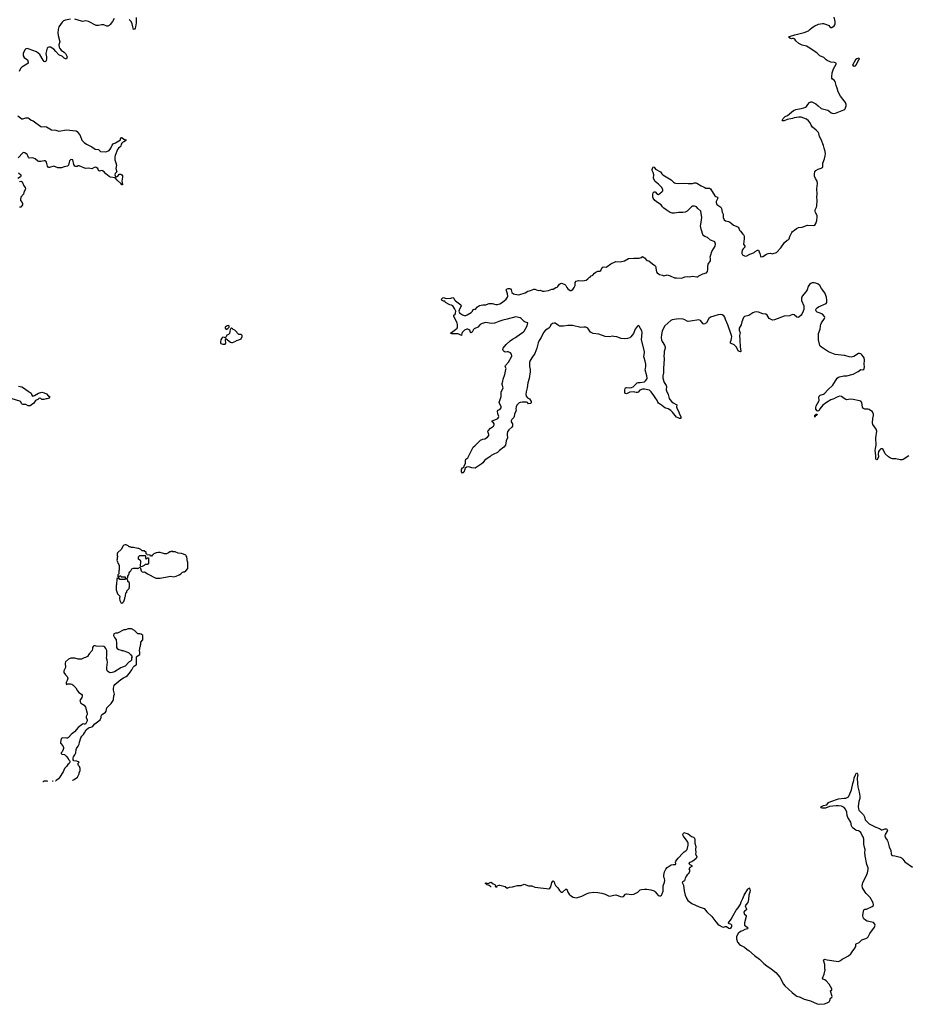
# Model space of a CAD drawing. Header units: inches. Extents: x 2293880 to 2522759, y 823965 to 1006879.
# Tile 270 of 325: x 2444512 to 2461166, y 831681 to 850187. Entities that reach past the tile are written whole.
import ezdxf

# ---------------------------------------------------------------- set-up
doc = ezdxf.new("R2010")
doc.units = ezdxf.units.IN
doc.header["$MEASUREMENT"] = 0
for name, color, linetype in [('C4843', 7, 'Continuous'), ('C4844', 7, 'Continuous'), ('C4845', 7, 'Continuous'), ('C4853', 7, 'Continuous'), ('C4854', 7, 'Continuous'), ('C4855', 7, 'Continuous'), ('C4863', 7, 'Continuous'), ('C4864', 7, 'Continuous')]:
    doc.layers.add(name, color=color, linetype=linetype)

msp = doc.modelspace()

# ---------------------------------------------------------------- linework, layer by layer
at = {"layer": 'C4843', "color": 5, "elevation": 120}
for points in [[(2446346, 840000), (2446358, 839970), (2446371, 839950), (2446378, 839930), (2446382, 839890), (2446382, 839850), (2446372, 839830), (2446374, 839770), (2446354, 839750), (2446358, 839718), (2446370, 839714), (2446382, 839718), (2446387, 839733), (2446410, 839734), (2446418, 839718), (2446430, 839714), (2446490, 839714), (2446494, 839710), (2446494, 839670), (2446490, 839666), (2446390, 839666), (2446382, 839682), (2446370, 839686), (2446338, 839682), (2446334, 839670), (2446332, 839570), (2446322, 839550), (2446322, 839470), (2446350, 839394), (2446394, 839350), (2446386, 839310), (2446391, 839270), (2446410, 839231), (2446430, 839223), (2446450, 839231), (2446465, 839250), (2446488, 839310), (2446488, 839330), (2446498, 839350), (2446498, 839370), (2446507, 839393), (2446508, 839412), (2446526, 839430), (2446526, 839450), (2446567, 839493), (2446567, 839507), (2446575, 839530), (2446575, 839590), (2446570, 839606), (2446546, 839630), (2446546, 839650), (2446526, 839670), (2446526, 839690), (2446542, 839698), (2446546, 839730), (2446556, 839744), (2446566, 839770), (2446566, 839790), (2446578, 839810), (2446598, 839830), (2446616, 839864), (2446650, 839878), (2446718, 839878), (2446730, 839874), (2446774, 839894), (2446791, 839830), (2446810, 839811), (2446830, 839805), (2446854, 839810), (2446890, 839792), (2446910, 839772), (2447070, 839692), (2447150, 839692), (2447316, 839724), (2447350, 839725), (2447410, 839718), (2447450, 839725), (2447510, 839751), (2447538, 839770), (2447570, 839802), (2447589, 839811), (2447610, 839811), (2447630, 839825), (2447669, 839871), (2447673, 839910), (2447669, 839990), (2447667, 840000)], [(2446933, 840000), (2446932, 839970), (2446910, 839946), (2446870, 839946), (2446852, 839928), (2446810, 839908), (2446786, 839906), (2446780, 839920), (2446778, 839950), (2446788, 839970), (2446787, 840000)], [(2445508, 835889), (2445509, 835891), (2445536, 835904), (2445598, 835950), (2445628, 836010), (2445628, 836032), (2445647, 836073), (2445648, 836110), (2445638, 836150), (2445618, 836170), (2445608, 836190), (2445608, 836212), (2445626, 836230), (2445586, 836250), (2445530, 836258), (2445515, 836275), (2445515, 836310), (2445525, 836335), (2445549, 836370), (2445568, 836410), (2445575, 836470), (2445582, 836490), (2445609, 836530), (2445629, 836570), (2445635, 836610), (2445662, 836690), (2445680, 836720), (2445710, 836752), (2445730, 836782), (2445760, 836840), (2445804, 836876), (2445865, 836895), (2445888, 836910), (2445925, 836955), (2446024, 837030), (2446044, 837070), (2446042, 837090), (2446046, 837114), (2446062, 837130), (2446124, 837170), (2446139, 837190), (2446149, 837251), (2446230, 837332), (2446268, 837390), (2446275, 837410), (2446283, 837477), (2446294, 837510), (2446276, 837584), (2446275, 837625), (2446289, 837670), (2446302, 837690), (2446412, 837788), (2446461, 837819), (2446510, 837841), (2446537, 837863), (2446574, 837906), (2446618, 837970), (2446643, 838017), (2446670, 838042), (2446700, 838060), (2446708, 838070), (2446708, 838210), (2446716, 838224), (2446767, 838253), (2446767, 838307), (2446758, 838330), (2446767, 838353), (2446768, 838390), (2446778, 838410), (2446778, 838430), (2446786, 838450), (2446786, 838490), (2446827, 838533), (2446826, 838610), (2446796, 838636), (2446770, 838646), (2446730, 838646), (2446668, 838708), (2446610, 838738), (2446550, 838738), (2446500, 838720), (2446470, 838718), (2446350, 838658), (2446310, 838658), (2446278, 838642), (2446274, 838610), (2446290, 838574), (2446312, 838552), (2446322, 838530), (2446322, 838510), (2446332, 838490), (2446332, 838390), (2446345, 838370), (2446374, 838350), (2446419, 838339), (2446430, 838332), (2446451, 838331), (2446555, 838295), (2446602, 838250), (2446622, 838210), (2446614, 838190), (2446614, 838150), (2446594, 838130), (2446570, 838118), (2446490, 838038), (2446445, 838015), (2446410, 838002), (2446291, 837930), (2446250, 837916), (2446210, 837913), (2446185, 837925), (2446155, 837950), (2446149, 837970), (2446149, 838009), (2446159, 838110), (2446154, 838150), (2446142, 838190), (2446149, 838230), (2446149, 838330), (2446133, 838370), (2446110, 838393), (2446090, 838405), (2445950, 838413), (2445930, 838419), (2445903, 838417), (2445890, 838408), (2445881, 838390), (2445882, 838370), (2445871, 838330), (2445816, 838270), (2445784, 838216), (2445774, 838210), (2445750, 838198), (2445725, 838195), (2445670, 838169), (2445609, 838169), (2445548, 838188), (2445470, 838189), (2445430, 838169), (2445370, 838118), (2445363, 838090), (2445371, 838010), (2445342, 837950), (2445344, 837916), (2445372, 837872), (2445404, 837844), (2445418, 837810), (2445405, 837770), (2445385, 837730), (2445384, 837704), (2445390, 837694), (2445416, 837704), (2445465, 837705), (2445490, 837698), (2445510, 837685), (2445550, 837651), (2445566, 837630), (2445596, 837570), (2445623, 837543), (2445670, 837511), (2445683, 837490), (2445684, 837470), (2445679, 837450), (2445651, 837410), (2445644, 837390), (2445647, 837370), (2445656, 837350), (2445690, 837321), (2445722, 837302), (2445746, 837266), (2445778, 837150), (2445778, 837130), (2445758, 837090), (2445761, 837070), (2445778, 837030), (2445778, 837010), (2445751, 836949), (2445730, 836948), (2445710, 836955), (2445690, 836948), (2445610, 836882), (2445539, 836801), (2445478, 836750), (2445430, 836695), (2445410, 836684), (2445390, 836681), (2445312, 836688), (2445291, 836669), (2445277, 836610), (2445281, 836590), (2445321, 836541), (2445334, 836510), (2445334, 836490), (2445327, 836470), (2445311, 836429), (2445292, 836410), (2445293, 836393), (2445304, 836384), (2445354, 836374), (2445386, 836346), (2445421, 836301), (2445430, 836282), (2445446, 836266), (2445454, 836250), (2445452, 836230), (2445442, 836210), (2445418, 836190), (2445391, 836150), (2445351, 836110), (2445326, 836050), (2445257, 835943), (2445239, 835921), (2445198, 835890), (2445190, 835878), (2445182, 835874)], [(2445041, 835867), (2445030, 835872), (2444970, 835872), (2444950, 835865), (2444947, 835863)], [(2445140, 835872), (2445130, 835873), (2445126, 835871)]]:
    msp.add_lwpolyline(points, dxfattribs=at)
at = {"layer": 'C4844', "color": 5}
for points, elevation in [([(2445235, 850000), (2445233, 849993), (2445226, 849946), (2445232, 849890), (2445268, 849770), (2445247, 849713), (2445252, 849670), (2445266, 849646), (2445292, 849612), (2445352, 849570), (2445372, 849550), (2445401, 849490), (2445399, 849470), (2445390, 849449), (2445370, 849449), (2445350, 849461), (2445314, 849494), (2445249, 849529), (2445188, 849588), (2445152, 849632), (2445090, 849672), (2445062, 849670), (2445039, 849661), (2445028, 849652), (2445004, 849550), (2445017, 849490), (2445018, 849450), (2445010, 849415), (2444990, 849394), (2444970, 849401), (2444950, 849423), (2444890, 849530), (2444859, 849559), (2444830, 849580), (2444690, 849634), (2444650, 849645), (2444630, 849641), (2444610, 849618), (2444577, 849550), (2444577, 849510), (2444598, 849478), (2444657, 849430), (2444673, 849390), (2444670, 849370), (2444648, 849350), (2444550, 849294), (2444526, 849270), (2444499, 849210)], 80), ([(2444480, 848380), (2444550, 848323), (2444570, 848322), (2444630, 848342), (2444670, 848339), (2444690, 848330), (2444730, 848297), (2444766, 848286), (2444790, 848270), (2444910, 848177), (2444930, 848173), (2444982, 848178), (2445014, 848174), (2445110, 848118), (2445190, 848110), (2445250, 848093), (2445390, 848116), (2445570, 848100), (2445590, 848088), (2445646, 848010), (2445681, 847921), (2445721, 847881), (2445766, 847846), (2445870, 847797), (2445930, 847756), (2445990, 847745), (2446030, 847708), (2446130, 847703), (2446150, 847707), (2446190, 847729), (2446225, 847770), (2446250, 847831), (2446265, 847855), (2446310, 847873), (2446406, 847930), (2446408, 847950), (2446426, 847970), (2446430, 847971), (2446470, 847938), (2446490, 847931), (2446512, 847932), (2446502, 847918), (2446502, 847910), (2446471, 847890), (2446441, 847879), (2446431, 847869), (2446419, 847850), (2446410, 847809), (2446395, 847790), (2446367, 847773), (2446346, 847750), (2446304, 847636), (2446300, 847610), (2446298, 847550), (2446319, 847499), (2446330, 847450), (2446320, 847390), (2446336, 847330), (2446335, 847325), (2446305, 847295), (2446302, 847270), (2446310, 847242), (2446315, 847235), (2446330, 847231), (2446357, 847243), (2446378, 847282), (2446390, 847286), (2446410, 847282), (2446431, 847270), (2446441, 847250), (2446443, 847230), (2446433, 847150), (2446442, 847090), (2446440, 847080), (2446430, 847082), (2446421, 847101), (2446343, 847170), (2446309, 847209), (2446296, 847216), (2446215, 847230), (2446190, 847241), (2446130, 847290), (2446096, 847330), (2446070, 847348), (2446050, 847350), (2446010, 847340), (2446003, 847343), (2445992, 847352), (2445977, 847390), (2445950, 847410), (2445930, 847414), (2445910, 847410), (2445870, 847381), (2445810, 847393), (2445750, 847388), (2445630, 847438), (2445610, 847438), (2445590, 847429), (2445566, 847426), (2445550, 847434), (2445527, 847467), (2445512, 847550), (2445490, 847556), (2445469, 847551), (2445450, 847533), (2445440, 847510), (2445431, 847450), (2445407, 847433), (2445350, 847424), (2445296, 847404), (2445270, 847400), (2445230, 847404), (2445150, 847434), (2445070, 847407), (2445050, 847409), (2445033, 847433), (2445017, 847510), (2445003, 847530), (2444990, 847536), (2444970, 847535), (2444910, 847522), (2444870, 847520), (2444850, 847526), (2444802, 847570), (2444770, 847586), (2444750, 847590), (2444690, 847585), (2444677, 847597), (2444666, 847630), (2444651, 847650), (2444610, 847684), (2444590, 847691), (2444570, 847682), (2444486, 847590)], 80), ([(2444491, 847310), (2444531, 847271), (2444536, 847250), (2444526, 847234), (2444480, 847200)], 80), ([(2444510, 847147), (2444531, 847151), (2444557, 847137), (2444590, 847065), (2444616, 847030), (2444621, 847010), (2444616, 846990), (2444595, 846965), (2444583, 846910), (2444531, 846849), (2444525, 846810), (2444528, 846790), (2444557, 846750), (2444564, 846730), (2444563, 846710), (2444554, 846686), (2444535, 846665), (2444506, 846666)], 80), ([(2444490, 843298), (2444550, 843286), (2444581, 843270), (2444670, 843202), (2444710, 843182), (2444725, 843165), (2444738, 843130), (2444750, 843112), (2444790, 843121), (2444866, 843170), (2444930, 843185), (2444970, 843176), (2445017, 843157), (2445050, 843112), (2445072, 843110), (2445072, 843090), (2445054, 843070), (2445030, 843062), (2445010, 843062), (2444966, 843046), (2444929, 843049), (2444906, 843070), (2444890, 843074), (2444874, 843070), (2444852, 843048), (2444810, 843028), (2444779, 842981), (2444735, 842945), (2444710, 842929), (2444670, 842929), (2444630, 842955), (2444570, 842955), (2444560, 842960), (2444549, 842969), (2444530, 843008), (2444517, 843017), (2444370, 843062)], 80), ([(2447667, 840000), (2447653, 840090), (2447642, 840110), (2447630, 840122), (2447590, 840142), (2447550, 840155), (2447490, 840158), (2447430, 840188), (2447390, 840188), (2447370, 840198), (2447352, 840188), (2447330, 840186), (2447310, 840166), (2447270, 840148), (2447230, 840148), (2447216, 840156), (2447150, 840175), (2447110, 840175), (2447087, 840167), (2447073, 840167), (2447034, 840150), (2447010, 840126), (2446998, 840122), (2446990, 840106), (2446970, 840106), (2446962, 840122), (2446907, 840127), (2446902, 840142), (2446887, 840147), (2446886, 840170), (2446850, 840206), (2446810, 840206), (2446786, 840230), (2446750, 840248), (2446730, 840248), (2446648, 840268), (2446610, 840269), (2446590, 840278), (2446570, 840278), (2446550, 840298), (2446510, 840315), (2446490, 840315), (2446470, 840308), (2446452, 840290), (2446424, 840236), (2446350, 840166), (2446342, 840150), (2446342, 840110), (2446354, 840090), (2446344, 840076), (2446342, 840050), (2446334, 840030), (2446346, 840000)], 120), ([(2446787, 840000), (2446787, 840007), (2446782, 840022), (2446770, 840026), (2446746, 840050), (2446746, 840090), (2446770, 840114), (2446870, 840114), (2446874, 840110), (2446874, 840070), (2446878, 840058), (2446890, 840054), (2446902, 840058), (2446910, 840074), (2446930, 840074), (2446934, 840070), (2446933, 840000)], 120)]:
    msp.add_lwpolyline(points, dxfattribs=dict(at, elevation=elevation))
at = {"layer": 'C4844', "color": 5, "elevation": 120}
for points in [[(2448430, 844438), (2448410, 844435), (2448372, 844410), (2448372, 844390), (2448390, 844362), (2448420, 844380), (2448446, 844410), (2448446, 844430)], [(2448490, 844386), (2448478, 844382), (2448464, 844356), (2448462, 844330), (2448450, 844288), (2448432, 844270), (2448403, 844257), (2448390, 844226), (2448374, 844206), (2448356, 844216), (2448330, 844218), (2448310, 844198), (2448291, 844169), (2448283, 844130), (2448283, 844110), (2448290, 844098), (2448330, 844087), (2448350, 844087), (2448370, 844091), (2448381, 844110), (2448378, 844170), (2448386, 844194), (2448470, 844125), (2448490, 844118), (2448510, 844121), (2448570, 844146), (2448582, 844158), (2448630, 844167), (2448673, 844187), (2448689, 844230), (2448688, 844250), (2448670, 844268), (2448630, 844269), (2448550, 844349), (2448524, 844364), (2448510, 844378)]]:
    msp.add_lwpolyline(points, close=True, dxfattribs=at)
at = {"layer": 'C4845', "color": 5, "elevation": 80}
for points in [[(2445464, 850196), (2445370, 850177), (2445336, 850164), (2445310, 850142), (2445250, 850050), (2445235, 850000)], [(2446289, 850210), (2446257, 850150), (2446210, 850098), (2446190, 850078), (2446170, 850068), (2446150, 850065), (2446090, 850090), (2446048, 850088), (2445990, 850076), (2445950, 850078), (2445805, 850150), (2445755, 850165), (2445690, 850155), (2445670, 850156), (2445550, 850194)], [(2446700, 850230), (2446702, 850130), (2446690, 850055), (2446680, 850030), (2446670, 850009), (2446650, 850004), (2446636, 850050), (2446627, 850110), (2446603, 850150), (2446570, 850189)]]:
    msp.add_lwpolyline(points, dxfattribs=at)
at = {"layer": 'C4853', "color": 5, "elevation": 80}
for points in [[(2460000, 835377), (2459999, 835379), (2459950, 835404), (2459890, 835411), (2459849, 835411), (2459722, 835398), (2459650, 835370), (2459630, 835368), (2459586, 835370), (2459574, 835374), (2459562, 835390), (2459610, 835416), (2459672, 835428), (2459705, 835475), (2459746, 835494), (2459890, 835543), (2460000, 835554)], [(2453473, 833878), (2453474, 833890), (2453489, 833911), (2453510, 833919), (2453530, 833918), (2453633, 833893), (2453670, 833866), (2453710, 833881), (2453770, 833888), (2453863, 833917), (2453930, 833917), (2453990, 833938), (2454070, 833907), (2454130, 833905), (2454190, 833884), (2454350, 833863), (2454410, 833859), (2454450, 833851), (2454470, 833861), (2454490, 833886), (2454510, 833972), (2454530, 834001), (2454550, 833982), (2454559, 833950), (2454577, 833917), (2454618, 833870), (2454650, 833821), (2454670, 833801), (2454690, 833791), (2454710, 833791), (2454770, 833842), (2454790, 833842), (2454807, 833790), (2454835, 833750), (2454876, 833716), (2454910, 833696), (2454970, 833685), (2455069, 833711), (2455170, 833765), (2455210, 833776), (2455290, 833786), (2455370, 833781), (2455450, 833767), (2455510, 833750), (2455570, 833721), (2455590, 833716), (2455623, 833717), (2455670, 833730), (2455710, 833736), (2455748, 833728), (2455791, 833710), (2455830, 833703), (2455852, 833710), (2455890, 833750), (2455910, 833756), (2456010, 833747), (2456050, 833752), (2456123, 833790), (2456170, 833831), (2456190, 833839), (2456250, 833846), (2456290, 833846), (2456370, 833833), (2456430, 833811), (2456450, 833796), (2456484, 833750), (2456507, 833727), (2456530, 833717), (2456550, 833719), (2456567, 833733), (2456582, 833758), (2456601, 833810), (2456600, 833910), (2456622, 833978), (2456628, 834010), (2456625, 834045), (2456614, 834070), (2456613, 834110), (2456626, 834170), (2456650, 834218), (2456674, 834250), (2456750, 834301), (2456790, 834311), (2456833, 834307), (2456837, 834323), (2456831, 834350), (2456837, 834370), (2456881, 834430), (2456970, 834523), (2456994, 834546), (2457029, 834570), (2457048, 834592), (2457069, 834671), (2457070, 834710), (2457064, 834730), (2457052, 834750), (2456984, 834844), (2456975, 834850), (2456968, 834870), (2456990, 834912), (2457070, 834882), (2457130, 834838), (2457170, 834821), (2457190, 834802), (2457197, 834770), (2457197, 834710), (2457211, 834649), (2457206, 834590), (2457214, 834534), (2457208, 834510), (2457231, 834450), (2457218, 834422), (2457183, 834390), (2457139, 834361), (2457091, 834349), (2457079, 834330), (2457098, 834310), (2457138, 834290), (2457138, 834270), (2457098, 834250), (2457081, 834230), (2457091, 834210), (2457091, 834170), (2457071, 834130), (2457050, 834114), (2457023, 834077), (2457010, 834050), (2456997, 834003), (2456987, 833993), (2456970, 833985), (2456959, 833970), (2456979, 833919), (2456992, 833812), (2457012, 833730), (2457041, 833661), (2457063, 833630), (2457135, 833575), (2457275, 833515), (2457370, 833483), (2457421, 833421), (2457513, 833333), (2457590, 833230), (2457628, 833188), (2457650, 833170), (2457710, 833135), (2457730, 833129), (2457770, 833142), (2457790, 833144), (2457830, 833113), (2457852, 833108), (2457870, 833114), (2457885, 833130), (2457889, 833150), (2457886, 833166), (2457870, 833187), (2457834, 833194), (2457826, 833210), (2457878, 833282), (2457912, 833348), (2457972, 833448), (2458007, 833493), (2458050, 833565), (2458062, 833610), (2458096, 833670), (2458118, 833730), (2458190, 833846), (2458204, 833856), (2458211, 833871), (2458230, 833842), (2458233, 833830), (2458230, 833790), (2458208, 833730), (2458205, 833650), (2458187, 833593), (2458150, 833549), (2458140, 833530), (2458143, 833510), (2458159, 833490), (2458166, 833470), (2458157, 833450), (2458126, 833434), (2458112, 833410), (2458123, 833383), (2458157, 833350), (2458161, 833330), (2458128, 833210), (2458127, 833170), (2458150, 833147), (2458178, 833130), (2458198, 833110), (2458183, 833097), (2458135, 833085), (2458090, 833059), (2458050, 833050), (2458009, 833011), (2457984, 832970), (2457979, 832950), (2457979, 832910), (2457994, 832850), (2458030, 832807), (2458053, 832790), (2458130, 832754), (2458174, 832714), (2458211, 832691), (2458316, 832596), (2458410, 832530), (2458487, 832447), (2458544, 832404), (2458629, 832350), (2458717, 832277), (2458756, 832236), (2458790, 832189), (2458862, 832062), (2458884, 832030), (2459022, 831902), (2459090, 831847), (2459110, 831835), (2459173, 831813), (2459250, 831779), (2459364, 831744), (2459490, 831693), (2459530, 831681), (2459628, 831690), (2459678, 831710), (2459715, 831730), (2459729, 831751), (2459744, 831796), (2459768, 831812), (2459775, 831825), (2459742, 831930), (2459743, 831937), (2459766, 831950), (2459768, 831970), (2459717, 832057), (2459661, 832121), (2459638, 832138), (2459596, 832156), (2459594, 832170), (2459624, 832250), (2459642, 832330), (2459635, 832350), (2459634, 832430), (2459609, 832511), (2459630, 832531), (2459679, 832519), (2459895, 832485), (2459930, 832505), (2459962, 832530), (2460000, 832549)], [(2453367, 833889), (2453365, 833890), (2453330, 833917), (2453290, 833929), (2453280, 833940), (2453258, 833950), (2453270, 833962), (2453310, 833951), (2453348, 833972), (2453370, 833974), (2453405, 833945), (2453436, 833930), (2453442, 833922), (2453447, 833910), (2453447, 833890), (2453435, 833882)]]:
    msp.add_lwpolyline(points, dxfattribs=at)
at = {"layer": 'C4854', "color": 5, "elevation": 80}
for points in [[(2460000, 848660), (2459929, 848749), (2459889, 848829), (2459870, 848898), (2459847, 848950), (2459830, 849025), (2459810, 849049), (2459782, 849070), (2459769, 849090), (2459765, 849110), (2459775, 849190), (2459798, 849262), (2459848, 849350), (2459846, 849370), (2459820, 849380), (2459751, 849389), (2459679, 849419), (2459662, 849430), (2459619, 849479), (2459545, 849505), (2459485, 849565), (2459321, 849670), (2459290, 849687), (2459210, 849710), (2459150, 849737), (2459094, 849790), (2459070, 849822), (2459050, 849832), (2459030, 849835), (2459010, 849828), (2458988, 849830), (2458962, 849850), (2458974, 849870), (2458990, 849879), (2459070, 849904), (2459250, 849945), (2459330, 849978), (2459355, 850000)], [(2460000, 843874), (2459833, 843893), (2459704, 843944), (2459571, 844031), (2459550, 844050), (2459543, 844063), (2459515, 844170), (2459516, 844290), (2459547, 844367), (2459553, 844430), (2459561, 844459), (2459576, 844490), (2459632, 844570), (2459635, 844590), (2459629, 844610), (2459589, 844650), (2459550, 844671), (2459489, 844690), (2459473, 844710), (2459469, 844730), (2459473, 844750), (2459489, 844770), (2459516, 844790), (2459662, 844850), (2459673, 844870), (2459674, 844906), (2459666, 844970), (2459634, 845054), (2459574, 845134), (2459543, 845190), (2459510, 845214), (2459470, 845235), (2459437, 845243), (2459401, 845239), (2459372, 845228), (2459350, 845209), (2459326, 845174), (2459301, 845110), (2459279, 845070), (2459210, 844989), (2459195, 844950), (2459196, 844910), (2459239, 844810), (2459243, 844770), (2459240, 844740), (2459230, 844709), (2459201, 844650), (2459190, 844632), (2459150, 844597), (2459130, 844592), (2459110, 844595), (2459058, 844638), (2459030, 844646), (2458970, 844621), (2458870, 844614), (2458690, 844548), (2458650, 844542), (2458593, 844573), (2458551, 844631), (2458530, 844650), (2458470, 844661), (2458391, 844691), (2458350, 844697), (2458312, 844690), (2458283, 844677), (2458210, 844625), (2458130, 844606), (2458110, 844592), (2458078, 844510), (2458067, 844450), (2458025, 844390), (2458029, 844349), (2458043, 844303), (2458036, 844250), (2458037, 844170), (2458046, 844030), (2458056, 843964), (2458056, 843950), (2458050, 843944), (2458030, 843949), (2458010, 843965), (2457974, 844030), (2457954, 844054), (2457930, 844075), (2457864, 844110), (2457867, 844130), (2457879, 844161), (2457885, 844195), (2457886, 844230), (2457878, 844270), (2457814, 844450), (2457771, 844550), (2457757, 844597), (2457740, 844620), (2457710, 844637), (2457670, 844646), (2457630, 844640), (2457486, 844594), (2457459, 844570), (2457410, 844492), (2457370, 844464), (2457350, 844469), (2457298, 844530), (2457270, 844543), (2457110, 844519), (2457070, 844517), (2457050, 844521), (2457006, 844546), (2456977, 844557), (2456890, 844564), (2456770, 844544), (2456746, 844530), (2456630, 844433), (2456604, 844390), (2456579, 844330), (2456567, 844267), (2456562, 844210), (2456567, 844170), (2456579, 844139), (2456623, 844070), (2456639, 844030), (2456639, 844010), (2456619, 843950), (2456619, 843910), (2456613, 843867), (2456615, 843810), (2456604, 843630), (2456604, 843550), (2456592, 843490), (2456592, 843450), (2456616, 843370), (2456654, 843310), (2456659, 843290), (2456655, 843230), (2456659, 843210), (2456690, 843141), (2456712, 843070), (2456726, 843046), (2456763, 843003), (2456790, 842983), (2456855, 842950), (2456847, 842910), (2456853, 842890), (2456896, 842810), (2456905, 842770), (2456932, 842730), (2456930, 842689), (2456906, 842690), (2456884, 842704), (2456850, 842715), (2456772, 842812), (2456741, 842841), (2456690, 842873), (2456630, 842890), (2456570, 842944), (2456510, 842977), (2456496, 842996), (2456481, 843041), (2456464, 843070), (2456421, 843121), (2456374, 843194), (2456344, 843224), (2456250, 843243), (2456210, 843244), (2456159, 843221), (2456130, 843189), (2456110, 843178), (2456090, 843179), (2456070, 843189), (2456050, 843193), (2455970, 843184), (2455910, 843157), (2455890, 843159), (2455881, 843170), (2455876, 843190), (2455876, 843230), (2455884, 843256), (2455893, 843267), (2455910, 843274), (2455970, 843268), (2456005, 843275), (2456034, 843286), (2456057, 843303), (2456110, 843361), (2456130, 843366), (2456170, 843366), (2456250, 843383), (2456270, 843401), (2456290, 843431), (2456296, 843450), (2456295, 843495), (2456263, 843603), (2456265, 843630), (2456276, 843670), (2456276, 843710), (2456263, 843770), (2456240, 843830), (2456237, 843850), (2456248, 843930), (2456247, 843950), (2456193, 844170), (2456204, 844310), (2456196, 844336), (2456149, 844429), (2456130, 844439), (2456110, 844423), (2456076, 844370), (2456040, 844290), (2455990, 844224), (2455970, 844208), (2455930, 844192), (2455870, 844186), (2455810, 844194), (2455730, 844223), (2455670, 844234), (2455650, 844236), (2455590, 844227), (2455510, 844232), (2455390, 844277), (2455287, 844287), (2455259, 844299), (2455236, 844316), (2455186, 844386), (2455147, 844407), (2455110, 844409), (2455050, 844399), (2454897, 844437), (2454850, 844442), (2454810, 844440), (2454730, 844425), (2454670, 844425), (2454650, 844428), (2454630, 844438), (2454570, 844480), (2454550, 844485), (2454522, 844478), (2454492, 844450), (2454470, 844410), (2454451, 844389), (2454390, 844351), (2454353, 844310), (2454309, 844211), (2454270, 844158), (2454250, 844116), (2454226, 844010), (2454187, 843913), (2454130, 843832), (2454095, 843770), (2454090, 843750), (2454088, 843670), (2454098, 843610), (2454099, 843570), (2454080, 843440), (2454056, 843364), (2454045, 843270), (2454024, 843190), (2454022, 843142), (2454027, 843110), (2454036, 843096), (2454050, 843081), (2454090, 843058), (2454122, 843010), (2454122, 842990), (2454112, 842970), (2454070, 842969), (2454049, 842989), (2454035, 842995), (2453950, 843001), (2453910, 842992), (2453896, 842984), (2453850, 842939), (2453837, 842910), (2453831, 842870), (2453835, 842850), (2453831, 842830), (2453807, 842770), (2453799, 842730), (2453791, 842710), (2453755, 842670), (2453744, 842650), (2453746, 842630), (2453767, 842590), (2453771, 842550), (2453758, 842530), (2453699, 842481), (2453677, 842443), (2453668, 842410), (2453667, 842387), (2453678, 842330), (2453651, 842270), (2453638, 842190), (2453606, 842154), (2453525, 842090), (2453490, 842055), (2453462, 842038), (2453430, 842029), (2453370, 841998), (2453342, 841970), (2453290, 841942), (2453240, 841900), (2453210, 841858), (2453182, 841830), (2453070, 841755), (2453005, 841765), (2452950, 841784), (2452903, 841777), (2452874, 841750), (2452872, 841730), (2452855, 841685), (2452830, 841666), (2452809, 841690), (2452809, 841730), (2452830, 841762), (2452849, 841771), (2452864, 841796), (2452887, 841853), (2452887, 841893), (2452895, 841925), (2452930, 841952), (2453015, 842130), (2453029, 842150), (2453063, 842177), (2453109, 842230), (2453170, 842281), (2453210, 842301), (2453252, 842308), (2453301, 842339), (2453323, 842370), (2453325, 842390), (2453309, 842430), (2453305, 842450), (2453310, 842462), (2453355, 842510), (2453411, 842549), (2453424, 842570), (2453423, 842590), (2453413, 842610), (2453389, 842630), (2453388, 842650), (2453470, 842676), (2453493, 842690), (2453507, 842710), (2453512, 842730), (2453496, 842776), (2453489, 842830), (2453495, 842845), (2453530, 842861), (2453554, 842890), (2453555, 842915), (2453524, 842970), (2453519, 842990), (2453553, 843107), (2453556, 843190), (2453582, 843238), (2453592, 843270), (2453573, 843330), (2453573, 843350), (2453587, 843390), (2453593, 843433), (2453624, 843516), (2453646, 843610), (2453647, 843630), (2453629, 843670), (2453636, 843690), (2453693, 843747), (2453752, 843848), (2453756, 843870), (2453750, 843902), (2453730, 843924), (2453690, 843941), (2453670, 843945), (2453630, 843937), (2453610, 843949), (2453596, 843970), (2453590, 843990), (2453595, 844010), (2453650, 844082), (2453728, 844150), (2453770, 844182), (2453827, 844213), (2453917, 844283), (2453968, 844312), (2453988, 844330), (2454042, 844430), (2454058, 844490), (2454010, 844503), (2453990, 844514), (2453930, 844572), (2453910, 844585), (2453830, 844600), (2453670, 844555), (2453590, 844540), (2453510, 844517), (2453450, 844487), (2453430, 844483), (2453370, 844476), (2453270, 844495), (2453202, 844478), (2453161, 844459), (2453120, 844410), (2453050, 844377), (2453037, 844363), (2453010, 844315), (2452990, 844302), (2452982, 844310), (2452965, 844350), (2452945, 844365), (2452930, 844369), (2452910, 844367), (2452866, 844350), (2452826, 844310), (2452816, 844290), (2452810, 844248), (2452750, 844282), (2452630, 844284), (2452609, 844290), (2452621, 844310), (2452698, 844362), (2452727, 844390), (2452735, 844410), (2452735, 844450), (2452728, 844490), (2452669, 844610), (2452670, 844631), (2452689, 844651), (2452699, 844670), (2452706, 844710), (2452681, 844761), (2452647, 844807), (2452623, 844823), (2452589, 844830), (2452510, 844869), (2452495, 844895), (2452470, 844898), (2452449, 844909), (2452426, 844930), (2452458, 844962), (2452470, 844965), (2452525, 844945), (2452610, 844954), (2452650, 844966), (2452660, 844960), (2452670, 844951), (2452682, 844922), (2452700, 844900), (2452797, 844830), (2452804, 844810), (2452801, 844790), (2452773, 844747), (2452763, 844710), (2452776, 844676), (2452830, 844640), (2452868, 844628), (2452890, 844628), (2452920, 844640), (2452994, 844686), (2453016, 844710), (2453030, 844738), (2453050, 844745), (2453070, 844741), (2453109, 844790), (2453150, 844815), (2453210, 844828), (2453270, 844826), (2453310, 844848), (2453330, 844853), (2453390, 844855), (2453455, 844835), (2453490, 844832), (2453531, 844849), (2453582, 844878), (2453649, 844931), (2453678, 844970), (2453681, 844990), (2453676, 845036), (2453656, 845090), (2453653, 845110), (2453670, 845127), (2453690, 845135), (2453710, 845134), (2453730, 845126), (2453741, 845110), (2453759, 845059), (2453790, 845035), (2453810, 845028), (2453890, 845018), (2454007, 845053), (2454057, 845083), (2454106, 845094), (2454170, 845121), (2454190, 845121), (2454250, 845095), (2454290, 845103), (2454330, 845087), (2454363, 845083), (2454446, 845094), (2454510, 845121), (2454530, 845125), (2454586, 845154), (2454610, 845158), (2454622, 845170), (2454650, 845218), (2454668, 845230), (2454690, 845235), (2454710, 845231), (2454751, 845210), (2454771, 845190), (2454790, 845151), (2454807, 845130), (2454850, 845099), (2454870, 845095), (2454903, 845117), (2454930, 845151), (2454946, 845190), (2454949, 845250), (2454968, 845270), (2455010, 845286), (2455090, 845276), (2455150, 845291), (2455185, 845315), (2455210, 845342), (2455226, 845350), (2455236, 845364), (2455275, 845385), (2455310, 845425), (2455337, 845443), (2455370, 845459), (2455410, 845461), (2455428, 845470), (2455453, 845527), (2455470, 845539), (2455530, 845538), (2455550, 845545), (2455619, 845601), (2455710, 845643), (2455790, 845636), (2455870, 845655), (2455950, 845698), (2456050, 845706), (2456150, 845705), (2456183, 845717), (2456210, 845737), (2456247, 845710), (2456290, 845658), (2456330, 845655), (2456397, 845597), (2456445, 845565), (2456454, 845554), (2456460, 845530), (2456467, 845470), (2456474, 845450), (2456489, 845429), (2456530, 845398), (2456584, 845384), (2456610, 845371), (2456674, 845390), (2456731, 845371), (2456810, 845332), (2456830, 845338), (2456852, 845332), (2456950, 845331), (2457009, 845351), (2457050, 845357), (2457090, 845351), (2457150, 845367), (2457230, 845351), (2457248, 845352), (2457268, 845370), (2457342, 845410), (2457410, 845431), (2457429, 845451), (2457439, 845490), (2457437, 845550), (2457445, 845590), (2457486, 845654), (2457489, 845690), (2457484, 845730), (2457492, 845770), (2457516, 845830), (2457575, 845930), (2457580, 845970), (2457570, 846009), (2457558, 846018), (2457490, 846045), (2457430, 846092), (2457382, 846110), (2457349, 846130), (2457310, 846250), (2457303, 846310), (2457304, 846336), (2457328, 846470), (2457309, 846589), (2457250, 846635), (2457224, 846670), (2457190, 846684), (2457170, 846685), (2457150, 846680), (2457130, 846667), (2457052, 846590), (2457011, 846570), (2456970, 846562), (2456890, 846565), (2456810, 846548), (2456770, 846550), (2456730, 846562), (2456710, 846573), (2456656, 846616), (2456610, 846645), (2456585, 846670), (2456564, 846704), (2456493, 846750), (2456444, 846790), (2456412, 846830), (2456406, 846850), (2456405, 846910), (2456410, 846933), (2456430, 846954), (2456450, 846953), (2456486, 846906), (2456510, 846903), (2456575, 846950), (2456592, 846970), (2456592, 846990), (2456572, 847030), (2456553, 847053), (2456514, 847094), (2456450, 847147), (2456426, 847190), (2456420, 847210), (2456422, 847270), (2456412, 847312), (2456394, 847350), (2456394, 847370), (2456404, 847410), (2456410, 847418), (2456430, 847412), (2456458, 847378), (2456546, 847330), (2456571, 847290), (2456590, 847271), (2456750, 847178), (2456793, 847133), (2456810, 847122), (2456830, 847115), (2456890, 847111), (2456990, 847117), (2457070, 847108), (2457150, 847110), (2457190, 847121), (2457210, 847121), (2457233, 847113), (2457310, 847064), (2457370, 847040), (2457402, 847022), (2457470, 847018), (2457490, 847005), (2457570, 846878), (2457590, 846863), (2457618, 846850), (2457625, 846830), (2457595, 846770), (2457596, 846750), (2457610, 846712), (2457680, 846660), (2457697, 846637), (2457709, 846569), (2457726, 846530), (2457727, 846470), (2457748, 846428), (2457768, 846408), (2457832, 846392), (2457870, 846370), (2457922, 846322), (2457970, 846305), (2458005, 846285), (2458018, 846270), (2458035, 846230), (2458049, 846209), (2458098, 846158), (2458114, 846134), (2458121, 846110), (2458122, 846070), (2458111, 845970), (2458132, 845930), (2458132, 845910), (2458101, 845879), (2458086, 845854), (2458074, 845810), (2458074, 845794), (2458088, 845768), (2458130, 845747), (2458150, 845741), (2458170, 845746), (2458230, 845781), (2458266, 845790), (2458310, 845812), (2458329, 845831), (2458373, 845853), (2458390, 845854), (2458416, 845790), (2458425, 845745), (2458432, 845732), (2458470, 845736), (2458539, 845781), (2458570, 845795), (2458610, 845799), (2458650, 845788), (2458666, 845790), (2458727, 845813), (2458810, 845899), (2458879, 846001), (2458930, 846042), (2458950, 846050), (2458969, 846070), (2458981, 846110), (2459014, 846190), (2459030, 846208), (2459069, 846230), (2459101, 846259), (2459142, 846278), (2459210, 846288), (2459290, 846320), (2459310, 846324), (2459430, 846318), (2459450, 846327), (2459470, 846354), (2459487, 846410), (2459495, 846475), (2459490, 846504), (2459460, 846560), (2459453, 846590), (2459455, 846610), (2459480, 846660), (2459488, 846690), (2459491, 846790), (2459483, 846850), (2459489, 846910), (2459487, 847010), (2459499, 847110), (2459493, 847150), (2459460, 847200), (2459444, 847244), (2459441, 847290), (2459451, 847329), (2459467, 847350), (2459510, 847377), (2459570, 847399), (2459589, 847411), (2459598, 847430), (2459601, 847490), (2459630, 847570), (2459645, 847630), (2459648, 847668), (2459645, 847710), (2459622, 847770), (2459610, 847823), (2459570, 847932), (2459538, 847990), (2459524, 848050), (2459513, 848070), (2459475, 848110), (2459405, 848165), (2459382, 848202), (2459360, 848250), (2459330, 848285), (2459290, 848316), (2459190, 848353), (2459150, 848357), (2459059, 848341), (2459030, 848330), (2458930, 848308), (2458870, 848285), (2458843, 848283), (2458834, 848290), (2458855, 848330), (2458871, 848350), (2458890, 848365), (2458934, 848386), (2459050, 848480), (2459090, 848498), (2459190, 848517), (2459239, 848530), (2459270, 848544), (2459290, 848558), (2459319, 848590), (2459350, 848633), (2459370, 848645), (2459390, 848645), (2459467, 848607), (2459508, 848568), (2459570, 848519), (2459690, 848486), (2459713, 848473), (2459757, 848437), (2459790, 848426), (2459839, 848430), (2459995, 848490), (2460000, 848495)], [(2460000, 843067), (2459950, 843102), (2459910, 843108), (2459850, 843086), (2459802, 843058), (2459750, 843043), (2459666, 842994), (2459599, 842941), (2459545, 842870), (2459530, 842844), (2459510, 842826), (2459495, 842835), (2459470, 842864), (2459467, 842890), (2459476, 842930), (2459525, 843015), (2459528, 843030), (2459523, 843090), (2459530, 843114), (2459550, 843128), (2459610, 843146), (2459630, 843159), (2459691, 843229), (2459785, 843315), (2459870, 843451), (2459890, 843466), (2459910, 843474), (2459990, 843490), (2460000, 843491)]]:
    msp.add_lwpolyline(points, dxfattribs=at)
msp.add_lwpolyline([(2459450, 842718), (2459447, 842730), (2459450, 842751), (2459463, 842757), (2459470, 842771), (2459490, 842774), (2459490, 842768), (2459478, 842762), (2459478, 842750), (2459461, 842739)], close=True, dxfattribs=at)
at = {"layer": 'C4855', "color": 5, "elevation": 80}
msp.add_lwpolyline([(2459355, 850000), (2459400, 850040), (2459450, 850072), (2459516, 850104), (2459590, 850118), (2459610, 850118), (2459670, 850098), (2459710, 850078), (2459731, 850051), (2459750, 850038), (2459770, 850041), (2459810, 850071), (2459823, 850090), (2459830, 850110), (2459830, 850150), (2459810, 850232)], dxfattribs=at)
at = {"layer": 'C4863', "color": 5, "elevation": 80}
for points in [[(2460000, 835554), (2460030, 835556), (2460078, 835582), (2460095, 835605), (2460135, 835710), (2460160, 835830), (2460182, 835890), (2460190, 835938), (2460210, 835992), (2460230, 836032), (2460244, 836024), (2460250, 836014), (2460254, 835990), (2460247, 835970), (2460243, 835930), (2460247, 835830), (2460256, 835770), (2460283, 835670), (2460295, 835590), (2460293, 835550), (2460274, 835490), (2460262, 835398), (2460268, 835352), (2460277, 835330), (2460291, 835310), (2460334, 835274), (2460361, 835241), (2460383, 835203), (2460396, 835150), (2460470, 835074), (2460591, 835011), (2460665, 834985), (2460703, 834963), (2460710, 834961), (2460770, 834976), (2460790, 834976), (2460802, 834970), (2460811, 834950), (2460768, 834872), (2460764, 834850), (2460767, 834830), (2460775, 834810), (2460806, 834766), (2460818, 834738), (2460843, 834643), (2460874, 834574), (2460882, 834510), (2460890, 834491), (2460910, 834479), (2460949, 834469), (2461048, 834448), (2461075, 834435), (2461101, 834410), (2461140, 834360), (2461280, 834260)], [(2460000, 832549), (2460079, 832590), (2460124, 832630), (2460149, 832670), (2460202, 832738), (2460217, 832770), (2460219, 832810), (2460224, 832816), (2460279, 832841), (2460310, 832876), (2460329, 832890), (2460403, 832917), (2460429, 832931), (2460449, 832950), (2460484, 833010), (2460569, 833130), (2460582, 833170), (2460578, 833190), (2460550, 833219), (2460430, 833243), (2460400, 833260), (2460369, 833290), (2460359, 833310), (2460349, 833350), (2460361, 833430), (2460370, 833456), (2460390, 833467), (2460418, 833470), (2460523, 833517), (2460541, 833530), (2460552, 833550), (2460541, 833590), (2460486, 833686), (2460469, 833710), (2460410, 833765), (2460393, 833790), (2460346, 833870), (2460336, 833910), (2460347, 833970), (2460412, 834090), (2460438, 834150), (2460453, 834213), (2460450, 834246), (2460422, 834310), (2460393, 834470), (2460385, 834530), (2460392, 834590), (2460373, 834653), (2460368, 834690), (2460367, 834787), (2460354, 834830), (2460336, 834856), (2460310, 834910), (2460290, 834930), (2460270, 834942), (2460230, 834949), (2460216, 834956), (2460168, 834990), (2460148, 835010), (2460136, 835036), (2460125, 835105), (2460070, 835190), (2460054, 835230), (2460049, 835290), (2460026, 835346), (2460000, 835377)]]:
    msp.add_lwpolyline(points, dxfattribs=at)
at = {"layer": 'C4864', "color": 5, "elevation": 80}
msp.add_lwpolyline([(2460270, 849462), (2460236, 849450), (2460211, 849430), (2460154, 849330), (2460190, 849312), (2460210, 849318), (2460230, 849346), (2460242, 849378), (2460277, 849430), (2460286, 849450), (2460279, 849459)], close=True, dxfattribs=at)
for points in [[(2460000, 848495), (2460015, 848510), (2460026, 848530), (2460038, 848570), (2460039, 848590), (2460024, 848630), (2460000, 848660)], [(2460000, 843491), (2460050, 843494), (2460170, 843526), (2460263, 843577), (2460310, 843611), (2460350, 843608), (2460366, 843614), (2460375, 843630), (2460379, 843661), (2460375, 843715), (2460380, 843790), (2460373, 843830), (2460365, 843850), (2460333, 843890), (2460310, 843905), (2460290, 843911), (2460270, 843910), (2460182, 843858), (2460130, 843845), (2460090, 843850), (2460010, 843873), (2460000, 843874)], [(2461212, 841990), (2461110, 841920), (2461090, 841914), (2461050, 841916), (2460970, 841933), (2460910, 841934), (2460870, 841946), (2460834, 841970), (2460772, 842030), (2460730, 842107), (2460710, 842122), (2460690, 842119), (2460670, 842105), (2460647, 842073), (2460640, 842030), (2460644, 841970), (2460630, 841939), (2460610, 841913), (2460601, 841921), (2460596, 841936), (2460595, 841995), (2460580, 842090), (2460585, 842130), (2460601, 842190), (2460593, 842327), (2460611, 842451), (2460602, 842490), (2460540, 842580), (2460530, 842608), (2460536, 842690), (2460550, 842745), (2460550, 842775), (2460530, 842818), (2460470, 842861), (2460450, 842866), (2460390, 842864), (2460360, 842880), (2460345, 842905), (2460328, 842990), (2460310, 843014), (2460285, 843025), (2460169, 843051), (2460110, 843054), (2460050, 843040), (2460030, 843046), (2460000, 843067)]]:
    msp.add_lwpolyline(points, dxfattribs=at)

doc.saveas('drawing.dxf')
